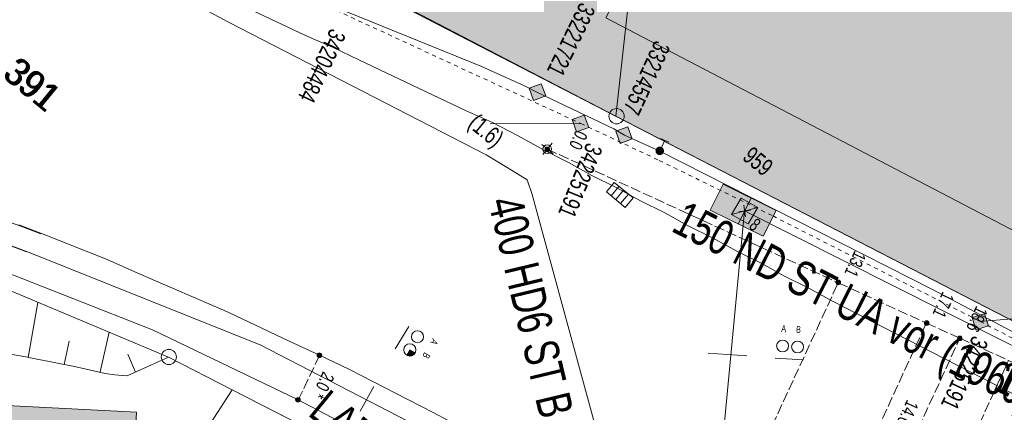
# Model space of a CAD drawing. Header units: metres. Extents: x -740 to 758, y -633 to 854.
# Tile 854 of 1056: x 158 to 198, y 277 to 293. Entities that reach past the tile are written whole.
import ezdxf

# ---------------------------------------------------------------- set-up
doc = ezdxf.new("R2010")
doc.units = ezdxf.units.M
doc.header["$MEASUREMENT"] = 0
doc.linetypes.add('166_166', pattern=[0.3328, 0.1664, -0.1664])
doc.linetypes.add('416_125', pattern=[0.5408, 0.416, -0.1248])
for name, color, linetype in [('Gas.LOVION', 7, 'Continuous'), ('Gis.LOVION', 7, 'Continuous'), ('Grundkarte.LOVION', 7, 'Continuous'), ('Grundkarte_Text.LOVION', 7, 'Continuous'), ('Strom.LOVION', 7, 'Continuous'), ('StromBemass.LOVION', 7, 'Continuous'), ('Telko.LOVION', 7, 'Continuous'), ('Wasser.LOVION', 7, 'Continuous')]:
    doc.layers.add(name, color=color, linetype=linetype)
doc.styles.add('ERSTELLTER_STIL_1', font='arial.ttf')

msp = doc.modelspace()

# ---------------------------------------------------------------- hatches: boundary and pattern name
at = {"layer": 'Gas.LOVION', "linetype": 'Continuous', "lineweight": 13}
for points in [[(178.993, 290.085), (179.493, 290.267), (179.311, 290.767), (178.811, 290.585)], [(182.55, 288.32), (183.049, 288.502), (182.868, 289.001), (182.368, 288.819)], [(184.309, 287.904), (184.322, 287.921), (184.332, 287.941), (184.34, 287.961), (184.346, 287.982), (184.348, 288.004), (184.348, 288.026), (184.346, 288.047), (184.34, 288.069), (184.332, 288.089), (184.321, 288.108), (184.308, 288.126), (184.293, 288.142), (184.276, 288.156), (184.258, 288.167), (184.238, 288.176), (184.217, 288.183), (184.196, 288.187), (184.174, 288.188), (184.152, 288.187), (184.131, 288.183), (184.11, 288.176), (184.09, 288.167), (184.072, 288.155), (184.055, 288.141), (184.04, 288.125), (184.027, 288.107), (184.017, 288.088), (184.009, 288.068), (184.003, 288.046), (184.001, 288.025), (184.001, 288.003), (184.004, 287.981), (184.009, 287.96), (184.017, 287.94), (184.028, 287.921), (184.041, 287.903), (184.056, 287.887), (184.073, 287.873), (184.091, 287.861), (184.111, 287.852), (184.132, 287.845), (184.153, 287.841), (184.175, 287.84), (184.197, 287.842), (184.218, 287.846), (184.239, 287.853), (184.259, 287.862), (184.277, 287.874), (184.294, 287.888)], [(184.309, 287.904), (184.322, 287.921), (184.332, 287.941), (184.34, 287.961), (184.346, 287.982), (184.348, 288.004), (184.348, 288.026), (184.346, 288.047), (184.34, 288.069), (184.332, 288.089), (184.321, 288.108), (184.308, 288.126), (184.293, 288.142), (184.276, 288.156), (184.258, 288.167), (184.238, 288.176), (184.217, 288.183), (184.196, 288.187), (184.174, 288.188), (184.152, 288.187), (184.131, 288.183), (184.11, 288.176), (184.09, 288.167), (184.072, 288.155), (184.055, 288.141), (184.04, 288.125), (184.027, 288.107), (184.017, 288.088), (184.009, 288.068), (184.003, 288.046), (184.001, 288.025), (184.001, 288.003), (184.004, 287.981), (184.009, 287.96), (184.017, 287.94), (184.028, 287.921), (184.041, 287.903), (184.056, 287.887), (184.073, 287.873), (184.091, 287.861), (184.111, 287.852), (184.132, 287.845), (184.153, 287.841), (184.175, 287.84), (184.197, 287.842), (184.218, 287.846), (184.239, 287.853), (184.259, 287.862), (184.277, 287.874), (184.294, 287.888)]]:
    msp.add_hatch(color=7, dxfattribs=at).paths.add_polyline_path(points)
at = {"layer": 'Grundkarte.LOVION', "linetype": 'Continuous', "lineweight": 18}
for color, points in [(254, [(239.112, 296.111), (239.159, 296.234), (227.458, 302.242), (227.132, 301.649), (229.094, 300.629), (231.804, 299.209), (229.559, 294.97), (226.854, 296.331), (224.892, 297.351), (193.27, 313.648), (193.291, 313.739), (192.794, 313.986), (192.52, 313.457), (192.611, 313.436), (192.264, 312.752), (188.256, 314.754), (188.182, 314.599), (185.691, 315.892), (183.657, 311.91), (180.733, 313.398), (172.706, 297.865), (172.551, 297.938), (171.131, 295.228), (230.516, 264.621), (237.113, 277.561)]), (9, [(162.013, 264.544), (162.406, 271.705), (162.688, 277.29), (143.261, 278.287), (134.148, 267.199), (134.124, 266.842), (134.081, 266.069)])]:
    msp.add_hatch(color=color, dxfattribs=at).paths.add_polyline_path(points)
at = {"layer": 'StromBemass.LOVION', "linetype": 'Continuous', "lineweight": 13}
for points in [[(179.635, 288.017), (179.642, 288.026), (179.647, 288.037), (179.651, 288.048), (179.654, 288.059), (179.656, 288.071), (179.656, 288.083), (179.654, 288.094), (179.651, 288.106), (179.647, 288.117), (179.641, 288.127), (179.634, 288.136), (179.626, 288.145), (179.617, 288.153), (179.607, 288.159), (179.596, 288.164), (179.585, 288.167), (179.574, 288.17), (179.562, 288.17), (179.55, 288.169), (179.539, 288.167), (179.527, 288.164), (179.517, 288.159), (179.507, 288.152), (179.498, 288.145), (179.49, 288.136), (179.483, 288.126), (179.477, 288.116), (179.473, 288.105), (179.47, 288.094), (179.469, 288.082), (179.469, 288.07), (179.47, 288.059), (179.473, 288.047), (179.477, 288.036), (179.483, 288.026), (179.49, 288.016), (179.498, 288.008), (179.507, 288), (179.517, 287.994), (179.528, 287.989), (179.539, 287.986), (179.551, 287.983), (179.562, 287.983), (179.574, 287.983), (179.586, 287.986), (179.597, 287.989), (179.608, 287.994), (179.618, 288.001), (179.627, 288.008)], [(191.579, 282.556), (191.586, 282.566), (191.591, 282.576), (191.596, 282.587), (191.599, 282.599), (191.6, 282.611), (191.6, 282.623), (191.599, 282.635), (191.596, 282.646), (191.591, 282.657), (191.585, 282.668), (191.578, 282.677), (191.57, 282.686), (191.561, 282.693), (191.551, 282.7), (191.54, 282.705), (191.529, 282.708), (191.517, 282.711), (191.505, 282.711), (191.493, 282.711), (191.481, 282.708), (191.47, 282.705), (191.459, 282.699), (191.449, 282.693), (191.44, 282.685), (191.432, 282.677), (191.425, 282.667), (191.419, 282.657), (191.415, 282.646), (191.412, 282.634), (191.411, 282.622), (191.411, 282.61), (191.412, 282.598), (191.415, 282.587), (191.42, 282.576), (191.425, 282.565), (191.432, 282.556), (191.441, 282.547), (191.45, 282.54), (191.46, 282.533), (191.471, 282.528), (191.482, 282.524), (191.494, 282.522), (191.506, 282.522), (191.518, 282.522), (191.529, 282.525), (191.541, 282.528), (191.551, 282.533), (191.561, 282.54), (191.571, 282.548)], [(195.212, 280.889), (195.219, 280.898), (195.225, 280.909), (195.229, 280.92), (195.232, 280.932), (195.234, 280.944), (195.233, 280.956), (195.232, 280.968), (195.229, 280.979), (195.224, 280.99), (195.219, 281.001), (195.212, 281.011), (195.203, 281.019), (195.194, 281.027), (195.184, 281.033), (195.173, 281.039), (195.162, 281.042), (195.15, 281.044), (195.138, 281.045), (195.126, 281.044), (195.114, 281.042), (195.102, 281.038), (195.092, 281.033), (195.081, 281.027), (195.072, 281.019), (195.064, 281.01), (195.057, 281), (195.051, 280.99), (195.047, 280.979), (195.044, 280.967), (195.042, 280.955), (195.043, 280.943), (195.044, 280.931), (195.047, 280.92), (195.052, 280.908), (195.057, 280.898), (195.064, 280.888), (195.073, 280.879), (195.082, 280.872), (195.092, 280.865), (195.103, 280.86), (195.114, 280.857), (195.126, 280.854), (195.138, 280.854), (195.15, 280.855), (195.162, 280.857), (195.174, 280.861), (195.184, 280.866), (195.195, 280.872), (195.204, 280.88)], [(196.569, 280.263), (196.576, 280.272), (196.581, 280.283), (196.586, 280.294), (196.588, 280.305), (196.59, 280.317), (196.59, 280.328), (196.588, 280.34), (196.585, 280.351), (196.581, 280.362), (196.575, 280.373), (196.568, 280.382), (196.56, 280.391), (196.551, 280.398), (196.541, 280.404), (196.531, 280.409), (196.519, 280.413), (196.508, 280.415), (196.496, 280.416), (196.484, 280.415), (196.473, 280.413), (196.462, 280.409), (196.451, 280.404), (196.441, 280.398), (196.432, 280.39), (196.424, 280.382), (196.417, 280.372), (196.412, 280.362), (196.407, 280.351), (196.404, 280.339), (196.403, 280.328), (196.403, 280.316), (196.405, 280.304), (196.408, 280.293), (196.412, 280.282), (196.418, 280.272), (196.425, 280.262), (196.433, 280.254), (196.442, 280.246), (196.452, 280.24), (196.462, 280.235), (196.473, 280.231), (196.485, 280.229), (196.497, 280.229), (196.508, 280.229), (196.52, 280.232), (196.531, 280.235), (196.542, 280.24), (196.552, 280.247), (196.561, 280.254)], [(170.274, 279.57), (170.281, 279.58), (170.287, 279.59), (170.291, 279.602), (170.294, 279.613), (170.295, 279.625), (170.295, 279.637), (170.294, 279.649), (170.291, 279.66), (170.286, 279.671), (170.281, 279.682), (170.274, 279.691), (170.265, 279.7), (170.256, 279.708), (170.246, 279.714), (170.235, 279.719), (170.224, 279.723), (170.212, 279.725), (170.2, 279.726), (170.188, 279.725), (170.177, 279.723), (170.165, 279.719), (170.155, 279.714), (170.145, 279.707), (170.135, 279.7), (170.127, 279.691), (170.12, 279.681), (170.115, 279.671), (170.11, 279.66), (170.107, 279.648), (170.106, 279.636), (170.106, 279.624), (170.107, 279.613), (170.11, 279.601), (170.115, 279.59), (170.121, 279.579), (170.128, 279.57), (170.136, 279.561), (170.145, 279.554), (170.155, 279.547), (170.166, 279.542), (170.177, 279.539), (170.189, 279.536), (170.201, 279.536), (170.213, 279.536), (170.225, 279.539), (170.236, 279.542), (170.247, 279.548), (170.257, 279.554), (170.266, 279.562)], [(170.251, 279.586), (170.256, 279.592), (170.259, 279.599), (170.262, 279.607), (170.264, 279.614), (170.265, 279.622), (170.265, 279.63), (170.264, 279.638), (170.262, 279.645), (170.259, 279.653), (170.255, 279.659), (170.251, 279.666), (170.245, 279.672), (170.239, 279.676), (170.233, 279.681), (170.225, 279.684), (170.218, 279.686), (170.21, 279.688), (170.202, 279.688), (170.195, 279.688), (170.187, 279.686), (170.179, 279.684), (170.172, 279.68), (170.166, 279.676), (170.16, 279.671), (170.154, 279.665), (170.15, 279.659), (170.146, 279.652), (170.143, 279.645), (170.141, 279.637), (170.14, 279.63), (170.14, 279.622), (170.141, 279.614), (170.143, 279.606), (170.146, 279.599), (170.15, 279.592), (170.155, 279.586), (170.16, 279.58), (170.166, 279.575), (170.173, 279.571), (170.18, 279.568), (170.187, 279.565), (170.195, 279.564), (170.203, 279.563), (170.211, 279.564), (170.218, 279.565), (170.226, 279.568), (170.233, 279.571), (170.24, 279.575), (170.246, 279.58)], [(169.391, 277.74), (169.398, 277.75), (169.404, 277.761), (169.408, 277.772), (169.411, 277.783), (169.413, 277.795), (169.413, 277.807), (169.411, 277.819), (169.408, 277.83), (169.404, 277.841), (169.398, 277.852), (169.391, 277.861), (169.383, 277.87), (169.374, 277.878), (169.363, 277.884), (169.353, 277.889), (169.341, 277.893), (169.33, 277.895), (169.318, 277.896), (169.306, 277.895), (169.294, 277.893), (169.283, 277.889), (169.272, 277.884), (169.262, 277.877), (169.253, 277.87), (169.245, 277.861), (169.238, 277.851), (169.232, 277.841), (169.228, 277.83), (169.225, 277.818), (169.223, 277.806), (169.223, 277.794), (169.225, 277.783), (169.228, 277.771), (169.232, 277.76), (169.238, 277.75), (169.245, 277.74), (169.253, 277.731), (169.262, 277.724), (169.273, 277.717), (169.283, 277.712), (169.295, 277.709), (169.306, 277.707), (169.318, 277.706), (169.33, 277.707), (169.342, 277.709), (169.353, 277.713), (169.364, 277.718), (169.374, 277.724), (169.383, 277.732)], [(169.375, 277.76), (169.38, 277.767), (169.384, 277.773), (169.386, 277.781), (169.388, 277.788), (169.389, 277.796), (169.389, 277.804), (169.388, 277.811), (169.386, 277.819), (169.383, 277.826), (169.38, 277.833), (169.375, 277.839), (169.37, 277.845), (169.364, 277.85), (169.357, 277.854), (169.35, 277.857), (169.343, 277.859), (169.335, 277.861), (169.327, 277.861), (169.32, 277.861), (169.312, 277.859), (169.305, 277.857), (169.298, 277.854), (169.291, 277.849), (169.285, 277.844), (169.28, 277.839), (169.275, 277.832), (169.272, 277.826), (169.269, 277.818), (169.267, 277.811), (169.266, 277.803), (169.266, 277.795), (169.267, 277.788), (169.269, 277.78), (169.272, 277.773), (169.276, 277.766), (169.28, 277.76), (169.285, 277.754), (169.291, 277.749), (169.298, 277.745), (169.305, 277.742), (169.312, 277.74), (169.32, 277.738), (169.328, 277.738), (169.336, 277.738), (169.343, 277.74), (169.351, 277.742), (169.358, 277.745), (169.364, 277.75), (169.37, 277.755)]]:
    msp.add_hatch(color=7, dxfattribs=at).paths.add_polyline_path(points)
at = {"layer": 'Telko.LOVION', "linetype": 'Continuous', "lineweight": 13}
for points in [[(186.246, 285.578), (188.419, 284.519), (188.952, 285.562), (186.777, 286.649)], [(186.246, 285.578), (188.419, 284.519), (188.952, 285.562), (186.777, 286.649)], [(173.794, 279.631), (173.807, 279.648), (173.839, 279.621), (173.868, 279.624), (173.9, 279.598), (173.988, 279.606), (174.015, 279.638), (174.073, 279.644), (174.139, 279.724), (173.92, 279.851)]]:
    msp.add_hatch(color=7, dxfattribs=at).paths.add_polyline_path(points)
at = {"layer": 'Wasser.LOVION', "linetype": 'Continuous', "lineweight": 13}
for points in [[(181.077, 289.476), (180.578, 289.295), (180.76, 288.795), (181.259, 288.977)], [(197.509, 281.329), (197.007, 281.177), (197.159, 280.675), (197.675, 280.843)]]:
    msp.add_hatch(color=7, dxfattribs=at).paths.add_polyline_path(points)

# ---------------------------------------------------------------- linework, layer by layer
at = {"layer": 'Gas.LOVION', "color": 1, "linetype": 'Continuous', "lineweight": 18}
msp.add_lwpolyline([(203.346, 263.797), (183.783, 273.441), (182.193, 274.29), (178.942, 286.223), (178.736, 286.824), (177.917, 287.335), (177.053, 287.856), (166.489, 293.281), (164.773, 294.207), (164.03, 295.302), (163.567, 296.114), (162.186, 298.299), (161.954, 298.705)], dxfattribs=at)
at = {"layer": 'Gas.LOVION', "color": 5, "linetype": 'Continuous', "lineweight": 18}
msp.add_lwpolyline([(273.575, 251.659), (262.487, 253.826), (258.903, 254.51), (251.434, 255.937), (242.152, 259.419), (230.625, 264.262), (222.482, 268.047), (201.947, 278.867), (195.371, 282.332), (184.177, 288.006), (182.723, 288.662), (182.285, 288.915), (179.153, 290.411), (178.624, 290.685), (176.832, 291.485), (170.815, 293.926), (160.385, 297.975), (159.611, 298.18)], dxfattribs=at)
at = {"layer": 'Gas.LOVION', "color": 7, "linetype": 'Continuous', "lineweight": 13}
for points in [[(178.993, 290.085), (178.811, 290.585), (179.311, 290.767), (179.493, 290.267)], [(182.55, 288.32), (182.368, 288.819), (182.868, 289.001), (183.049, 288.502)]]:
    msp.add_lwpolyline(points, close=True, dxfattribs=at)
for points in [[(184.177, 288.006), (184.384, 288.455)], [(184.2, 288.526), (184.555, 288.368)]]:
    msp.add_lwpolyline(points, dxfattribs=at)
at = {"layer": 'Gis.LOVION', "color": 44, "linetype": 'Continuous', "lineweight": 18}
for points in [[(181.991, 286.329), (182.762, 285.695), (183.079, 286.081), (182.308, 286.715)], [(187.121, 285.397), (187.513, 286.071), (188.2, 285.695), (187.808, 285.021)]]:
    msp.add_lwpolyline(points, close=True, dxfattribs=at)
for points in [[(182.184, 286.171), (182.501, 286.556)], [(182.376, 286.012), (182.693, 286.398)], [(182.569, 285.854), (182.886, 286.24)], [(187.121, 285.397), (188.2, 285.695)]]:
    msp.add_lwpolyline(points, dxfattribs=at)
at = {"layer": 'Grundkarte.LOVION', "color": 8, "linetype": 'Continuous', "lineweight": 18}
for points in [[(221.528, 314.224), (185.395, 318.021), (184.289, 306.652), (167.377, 307.629), (184.289, 306.652), (182.366, 289.44), (174.022, 293.767), (165.494, 296.953), (160.113, 298.791), (165.494, 296.953), (174.022, 293.767), (182.366, 289.44), (230.484, 264.648)], [(230.516, 264.621), (171.131, 295.228), (172.551, 297.938), (172.706, 297.865), (180.733, 313.398), (183.657, 311.91), (185.691, 315.892), (188.182, 314.599), (188.256, 314.754), (192.264, 312.752), (192.611, 313.436), (192.52, 313.457), (192.794, 313.986), (193.291, 313.739), (193.27, 313.648), (224.892, 297.351)], [(239.43, 299.511), (237.113, 277.561), (230.484, 264.648), (182.366, 289.44), (184.289, 306.652), (226.412, 304.179), (229.397, 303.88), (231.646, 300.524), (239.14, 299.749)], [(160.113, 298.791), (165.494, 296.953), (174.022, 293.767), (182.366, 289.44), (230.484, 264.648), (235.549, 262.424), (238.364, 261.132), (246.369, 258.161), (254.609, 255.805), (263, 254.024), (271.529, 252.937), (279.838, 252.301), (293.688, 252.118), (295.512, 252.503), (296.218, 252.838)], [(227.019, 263.511), (191.297, 281.83), (190.298, 282.383), (189.304, 282.877), (188.336, 283.403), (187.342, 283.897), (186.342, 284.449), (185.348, 284.943), (184.38, 285.469), (183.386, 285.963), (182.386, 286.516), (181.392, 287.01), (180.425, 287.536), (179.398, 288.056), (178.366, 288.635), (177.308, 289.182), (176.197, 289.664), (172.943, 291.208), (171.826, 291.749), (170.741, 292.264), (169.63, 292.746), (167.46, 293.775), (158.739, 297.12)], [(148.808, 285.036), (157.562, 282.256), (164.004, 279.546), (166.618, 278.206), (177.506, 272.65), (173.005, 263.964), (162.013, 264.544), (134.081, 266.069), (133.25, 266.106)], [(310.777, 240.873), (315.035, 231.181), (315.845, 229.546), (314.443, 231.183), (312.593, 232.273), (310.203, 232.837), (292.442, 234.026), (283.484, 234.658), (277.078, 235.184), (270.704, 235.684), (264.158, 236.433), (257.818, 237.498), (253.412, 238.427), (249.907, 239.207), (242.269, 241.446), (234.677, 244.132), (227.343, 247.198), (220.091, 250.627), (197.93, 262.056), (177.506, 272.65), (166.618, 278.206), (164.004, 279.546), (157.562, 282.256), (148.808, 285.036)], [(310.777, 240.873), (315.035, 231.181), (314.443, 231.183), (312.593, 232.273), (310.203, 232.837), (292.442, 234.026), (283.484, 234.658), (277.078, 235.184), (270.704, 235.684), (264.158, 236.433), (257.818, 237.498), (253.412, 238.427), (249.907, 239.207), (242.269, 241.446), (234.677, 244.132), (227.343, 247.198), (220.091, 250.627), (197.93, 262.056), (177.506, 272.65), (166.618, 278.206), (164.004, 279.546), (157.562, 282.256), (148.808, 285.036)], [(156.768, 285.332), (157.9, 284.94), (158.76, 284.61)], [(157.858, 284.975), (158.963, 284.551), (161.484, 283.556), (162.75, 283), (163.984, 282.47), (165.251, 281.914), (166.485, 281.385), (168.964, 280.208), (170.172, 279.647), (171.411, 279.059), (173.838, 277.818), (174.896, 277.271), (175.458, 276.972), (176.516, 276.425), (177.077, 276.125), (178.136, 275.578), (178.697, 275.278), (179.755, 274.732), (180.317, 274.432), (218.18, 254.46)], [(143.261, 278.287), (162.688, 277.29), (162.406, 271.705), (162.013, 264.544), (134.081, 266.069), (134.124, 266.842), (134.148, 267.199)], [(166.618, 278.206), (177.506, 272.65)]]:
    msp.add_lwpolyline(points, dxfattribs=at)
at = {"layer": 'Grundkarte.LOVION', "color": 253, "linetype": 'Continuous', "lineweight": 18}
for points in [[(239.43, 299.511), (237.113, 277.561), (235.964, 266.336), (235.549, 262.424), (230.484, 264.648), (182.366, 289.44), (174.022, 293.767), (165.494, 296.953), (160.113, 298.791)], [(148.808, 285.036), (157.562, 282.256), (164.004, 279.546), (166.618, 278.206), (177.506, 272.65), (173.005, 263.964), (162.013, 264.544), (134.081, 266.069), (133.25, 266.106)]]:
    msp.add_lwpolyline(points, dxfattribs=at)
at = {"layer": 'Grundkarte.LOVION', "color": 7, "linetype": 'Continuous', "lineweight": 13}
for points in [[(148.808, 285.036), (157.562, 282.256), (164.004, 279.546), (162.305, 278.789), (162.097, 278.798), (161.799, 278.828), (161.409, 278.879), (160.14, 279.168), (159.446, 279.307), (158.332, 279.524), (158.15, 279.565), (156.167, 279.903), (152.252, 280.643), (150.268, 280.981), (148.978, 281.18), (148.29, 281.261), (147.635, 281.315), (145.978, 281.33), (145.744, 281.308)], [(158.241, 279.544), (158.641, 281.8)], [(161.196, 278.947), (161.568, 280.579)], [(159.718, 279.245), (159.92, 280.211)], [(162.645, 278.94), (162.336, 279.679)], [(179.061, 271.856), (166.618, 278.206), (162.406, 271.705)]]:
    msp.add_lwpolyline(points, dxfattribs=at)
at = {"layer": 'Grundkarte.LOVION', "color": 251, "linetype": 'Continuous', "lineweight": 13}
msp.add_lwpolyline([(143.261, 278.287), (162.688, 277.29), (162.406, 271.705), (162.013, 264.544), (134.081, 266.069), (134.124, 266.842), (134.148, 267.199)], dxfattribs=at)
at = {"layer": 'Grundkarte.LOVION', "color": 9, "linetype": 'Continuous', "lineweight": 18}
for centre, radius in [((182.403, 289.435), 0.313), ((164.018, 279.559), 0.31)]:
    msp.add_circle(centre, radius, dxfattribs=at)
at = {"layer": 'Strom.LOVION', "color": 49, "linetype": 'Continuous', "lineweight": 18}
msp.add_lwpolyline([(229.379, 291.214), (220.17, 273.555), (181.958, 293.464), (190.978, 310.794)], close=True, dxfattribs=at)
at = {"layer": 'Strom.LOVION', "color": 9, "linetype": 'Continuous', "lineweight": 18}
for points in [[(179.333, 288.271), (179.799, 287.888)], [(179.333, 288.271), (179.799, 287.888)], [(179.373, 287.861), (179.756, 288.328)], [(179.373, 287.861), (179.756, 288.328)]]:
    msp.add_lwpolyline(points, dxfattribs=at)
at = {"layer": 'Strom.LOVION', "color": 1, "linetype": 'Continuous', "lineweight": 18}
msp.add_lwpolyline([(213.716, 254.171), (197.242, 263.053), (193.556, 264.628), (192.109, 265.521), (190.254, 266.803), (189.029, 267.703), (185.393, 269.372), (169.332, 277.806), (163.347, 280.679), (156.786, 283.244), (149.283, 285.614)], dxfattribs=at)
at = {"layer": 'Strom.LOVION', "color": 9, "linetype": 'Continuous', "lineweight": 18}
msp.add_circle((179.558, 288.083), 0.178, dxfattribs=at)
msp.add_circle((179.558, 288.083), 0.178, dxfattribs=at)
at = {"layer": 'StromBemass.LOVION', "color": 7, "linetype": '416_125', "lineweight": 13}
for points in [[(179.558, 288.086), (191.503, 282.604), (195.123, 280.948), (196.498, 280.329), (198.494, 279.416), (200.041, 278.71), (203.664, 277.025), (221.825, 268.722), (232.097, 264.022), (235.084, 262.644), (248.652, 256.419), (257.642, 252.288), (266.09, 248.415), (269.09, 247.053), (271.35, 246.003), (282.381, 240.949)], [(185.393, 269.372), (191.503, 282.604)], [(189.029, 267.703), (195.123, 280.948)], [(190.254, 266.803), (196.498, 280.329)], [(170.204, 279.62), (169.332, 277.806)], [(192.109, 265.521), (198.494, 279.416)]]:
    msp.add_lwpolyline(points, dxfattribs=at)
at = {"layer": 'StromBemass.LOVION', "color": 7, "linetype": 'Continuous', "lineweight": 13}
for centre, radius in [((179.562, 288.076), 0.0938), ((191.505, 282.616), 0.0949), ((195.138, 280.949), 0.0957), ((196.496, 280.322), 0.0936), ((170.201, 279.631), 0.095), ((170.203, 279.626), 0.0625), ((169.318, 277.801), 0.0949), ((169.328, 277.8), 0.0618)]:
    msp.add_circle(centre, radius, dxfattribs=at)
at = {"layer": 'Telko.LOVION', "color": 1, "linetype": 'Continuous', "lineweight": 18}
for points in [[(158.181, 283.874), (152.166, 286.153), (140.803, 289.165), (135.499, 290.05), (128.099, 291.071), (127.456, 290.845), (127.21, 291.397), (128.229, 312.718), (128.3, 313.198)], [(180.715, 273.377), (167.767, 280.062), (158.278, 283.848), (152.156, 286.161), (150.155, 286.675)], [(271.316, 252.547), (258.792, 254.44), (242.228, 258.954), (234.807, 261.849), (187.653, 285.553), (186.241, 270.666)]]:
    msp.add_lwpolyline(points, dxfattribs=at)
at = {"layer": 'Telko.LOVION', "color": 7, "linetype": 'Continuous', "lineweight": 13}
for points in [[(186.246, 285.578), (186.777, 286.649), (188.952, 285.562), (188.419, 284.519)], [(186.246, 285.578), (186.777, 286.649), (188.952, 285.562), (188.419, 284.519)], [(173.794, 279.631), (173.92, 279.851), (174.139, 279.724), (174.073, 279.644), (174.015, 279.638), (173.988, 279.606), (173.9, 279.598), (173.868, 279.624), (173.839, 279.621), (173.807, 279.648)]]:
    msp.add_lwpolyline(points, close=True, dxfattribs=at)
for points in [[(187.913, 286.066), (187.396, 285.01)], [(187.419, 285.53), (187.903, 285.563)], [(187.63, 285.787), (187.692, 285.305)], [(173.871, 280.806), (173.31, 279.894)], [(186.169, 279.718), (187.747, 279.607)], [(188.908, 279.513), (190.083, 279.436)], [(172.442, 278.347), (171.876, 277.331)]]:
    msp.add_lwpolyline(points, dxfattribs=at)
for centre, radius in [((174.228, 280.39), 0.248), ((189.219, 280.01), 0.244), ((189.834, 279.969), 0.244), ((173.917, 279.849), 0.25)]:
    msp.add_circle(centre, radius, dxfattribs=at)
at = {"layer": 'Wasser.LOVION', "color": 150, "linetype": '166_166', "lineweight": 18}
msp.add_lwpolyline([(159.479, 298.02), (161.782, 297.284), (166.041, 296.045), (170.904, 293.772), (180.933, 289.137), (184.155, 287.62), (188.826, 285.342), (197.333, 281.017), (209.381, 274.776), (222.894, 267.763), (230.06, 264.296), (233.688, 262.715), (234.973, 262.116), (241.524, 259.343), (248.002, 256.873), (251.619, 255.704), (252.059, 255.585), (253.993, 255.153), (261.342, 253.744), (269.635, 252.205), (274.136, 251.817), (274.542, 254.473)], dxfattribs=at)
at = {"layer": 'Wasser.LOVION', "color": 7, "linetype": 'Continuous', "lineweight": 13}
for points in [[(181.077, 289.476), (181.259, 288.977), (180.76, 288.795), (180.578, 289.295)], [(197.509, 281.329), (197.675, 280.843), (197.159, 280.675), (197.007, 281.177)]]:
    msp.add_lwpolyline(points, close=True, dxfattribs=at)
for points in [[(180.933, 289.137), (177.21, 289.128)], [(197.333, 281.017), (200.747, 281.306)]]:
    msp.add_lwpolyline(points, dxfattribs=at)

# ---------------------------------------------------------------- texts
at = {"layer": 'Gas.LOVION', "color": 7, "linetype": 'Continuous', "lineweight": 13, "attachment_point": 7, "style": 'ERSTELLTER_STIL_1'}
for s, insert, char_height, rotation in [('{\\A1;\\W0.71560x;33221721}', (180.907, 294.148), 0.71139, 243.9041), ('{\\A1;\\W0.71558x;33214557}', (183.978, 292.589), 0.7114, 245.1284)]:
    msp.add_mtext(s, dxfattribs=dict(at, insert=insert, char_height=char_height, rotation=rotation))
at = {"layer": 'Gas.LOVION', "color": 1, "linetype": 'Continuous', "lineweight": 18, "insert": (176.71, 285.837), "char_height": 1.4228, "attachment_point": 7, "rotation": 283.461, "style": 'ERSTELLTER_STIL_1'}
msp.add_mtext('{\\A1;\\W0.72072x;400 HD6 ST BA (1969)}', dxfattribs=at)
at = {"layer": 'Gas.LOVION', "color": 5, "linetype": 'Continuous', "lineweight": 18, "insert": (184.406, 284.36), "char_height": 1.42278, "attachment_point": 7, "rotation": 333.065, "style": 'ERSTELLTER_STIL_1'}
msp.add_mtext('{\\A1;\\W0.72020x;150 ND ST UA vor (1960)}', dxfattribs=at)
at = {"layer": 'Grundkarte_Text.LOVION', "color": 7, "linetype": 'Continuous', "lineweight": 13, "attachment_point": 7, "style": 'ERSTELLTER_STIL_1'}
for insert, char_height, rotation in [((157.121, 291.066), 1.12432, 320.5838), ((157.163, 291.031), 1.12429, 320.5858)]:
    msp.add_mtext('{\\A1;\\W0.89450x;391}', dxfattribs=dict(at, insert=insert, char_height=char_height, rotation=rotation))
at = {"layer": 'StromBemass.LOVION', "color": 7, "linetype": 'Continuous', "lineweight": 13, "attachment_point": 7, "style": 'ERSTELLTER_STIL_1'}
for s, insert, char_height, rotation in [('{\\A1;\\W0.71562x;0.0}', (180.74, 288.899), 0.53352, 245.2463), ('{\\A1;\\W0.71554x;13.1}', (192.176, 283.948), 0.53357, 245.2483), ('{\\A1;\\W0.71554x;17.1}', (195.799, 282.268), 0.53357, 245.2483), ('{\\A1;\\W0.71561x;18.6}', (197.174, 281.69), 0.53353, 245.2459), ('{\\A1;\\W0.71556x;2.0 *}', (170.348, 278.996), 0.53355, 244.3206), ('{\\A1;\\W0.71561x;14.6}', (194.329, 277.836), 0.53352, 245.2463)]:
    msp.add_mtext(s, dxfattribs=dict(at, insert=insert, char_height=char_height, rotation=rotation))
at = {"layer": 'Telko.LOVION', "color": 7, "linetype": 'Continuous', "lineweight": 13, "attachment_point": 7, "style": 'ERSTELLTER_STIL_1'}
for s, insert, char_height, rotation in [('{\\A1;\\W0.71560x;959}', (187.523, 287.682), 0.7114, 320.583), ('{\\A1;\\W0.71004x;A}', (189.158, 280.585), 0.28189, 356.747), ('{\\A1;\\W0.71536x;B}', (189.768, 280.554), 0.28188, 356.7577), ('{\\A1;\\W0.71002x;A}', (174.844, 280.336), 0.28784, 239.357), ('{\\A1;\\W0.71533x;B}', (174.52, 279.773), 0.28784, 239.357), ('{\\A1;\\W0.72463x;LA76804/011}', (169.674, 277.177), 1.42278, 320.5847)]:
    msp.add_mtext(s, dxfattribs=dict(at, insert=insert, char_height=char_height, rotation=rotation))
at = {"layer": 'Telko.LOVION', "color": 250, "linetype": 'Continuous', "lineweight": 18, "insert": (187.801, 284.873), "char_height": 0.53355, "attachment_point": 7, "rotation": 320.5841, "style": 'ERSTELLTER_STIL_1'}
msp.add_mtext('{\\A1;\\W0.71558x;8}', dxfattribs=at)
at = {"layer": 'Wasser.LOVION', "color": 7, "linetype": 'Continuous', "lineweight": 13, "attachment_point": 7, "style": 'ERSTELLTER_STIL_1'}
for s, insert, char_height, rotation in [('{\\A1;\\W0.71555x;34204484}', (170.657, 293.081), 0.71143, 244.5139), ('{\\A1;\\W0.71560x;(1.6)}', (176.123, 288.879), 0.71137, 320.5864), ('{\\A1;\\W0.71558x;34225191}', (181.179, 288.393), 0.7114, 247.8036), ('{\\A1;\\W0.71559x;34225191}', (197.033, 280.479), 0.7114, 244.9883)]:
    msp.add_mtext(s, dxfattribs=dict(at, insert=insert, char_height=char_height, rotation=rotation))
at = {"layer": 'Wasser.LOVION', "color": 150, "linetype": 'Continuous', "lineweight": 18, "insert": (197.625, 277.87), "char_height": 1.4228, "attachment_point": 7, "rotation": 333.6441, "style": 'ERSTELLTER_STIL_1'}
msp.add_mtext('{\\A1;\\W0.71971x;150 GG UA UI (1951)}', dxfattribs=at)

doc.saveas('drawing.dxf')
